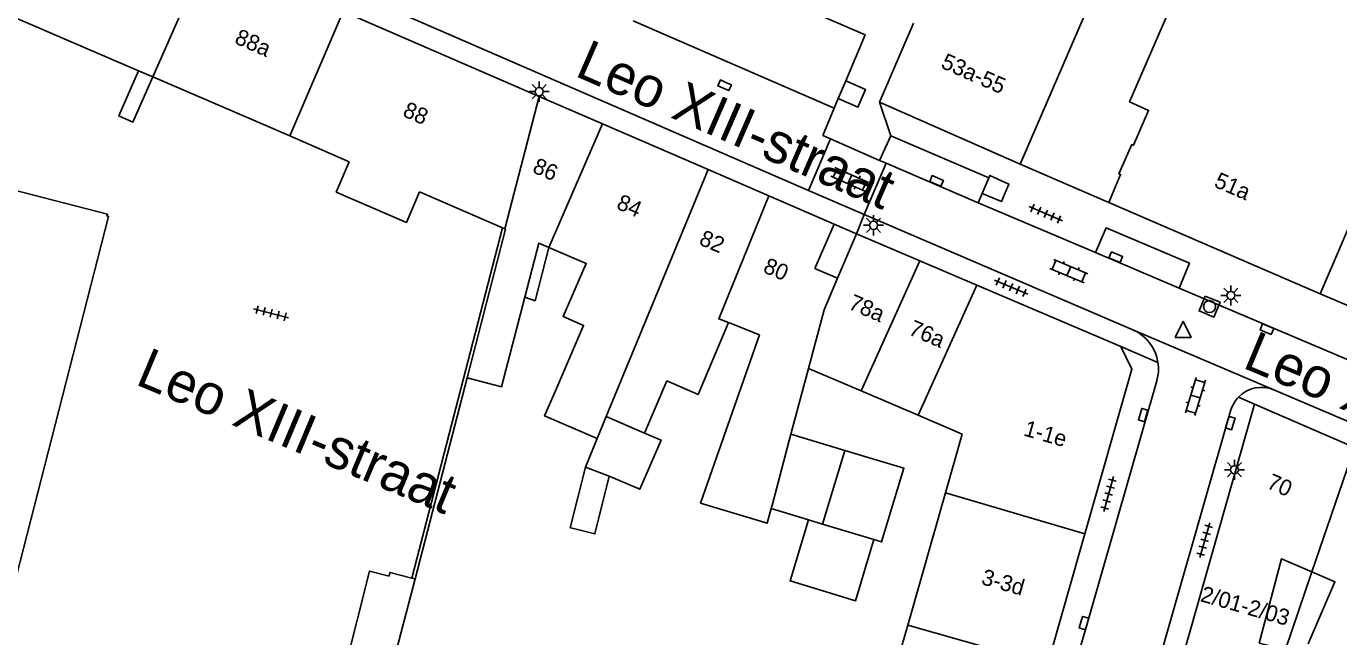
# Model space of a CAD drawing. Extents: x 132998 to 136004, y 396998 to 398512.
# Drawn here: x 133655.4 to 133737.1, y 397867.7 to 397905.7 of the extents above; entities that cross this region are included whole.
import ezdxf

# ---------------------------------------------------------------- set-up
doc = ezdxf.new("R2010")
doc.units = 0
for name, color, linetype in [('gg-afsc-muur', 7, 'Continuous'), ('gg-anno-huisnummerreeks BGT', 7, 'Continuous'), ('gg-anno-openbare ruimte label', 7, 'Continuous'), ('gg-bbg-bijgebouw', 7, 'Continuous'), ('gg-bbg-gedigitaliseerde bebouwing', 7, 'Continuous'), ('gg-bbg-gedigitaliseerde bebouwing onder overbouw', 7, 'Continuous'), ('gg-bbg-gedigitaliseerde bijgebouw', 7, 'Continuous'), ('gg-bbg-gedigitaliseerde overbouw', 7, 'Continuous'), ('gg-bbg-hoofdgebouw', 7, 'Continuous'), ('gg-bbg-luifel en loopbrug', 7, 'Continuous'), ('gg-bbg-tussenscheiding', 7, 'Continuous'), ('gg-knt-verharding', 7, 'Continuous'), ('gg-knt-verharding nz', 7, 'Continuous'), ('gt-grn-weggrens', 7, 'Continuous'), ('gt-symb-klinker verharding', 7, 'Continuous'), ('gt-symb-kolk', 7, 'Continuous'), ('gt-symb-lichtmast', 7, 'Continuous'), ('gt-symb-rioolschacht', 7, 'Continuous'), ('gt-symb-tegel verharding', 7, 'Continuous'), ('gt-symb-waterafsluiter', 7, 'Continuous')]:
    doc.layers.add(name, color=color, linetype=linetype)

# ---------------------------------------------------------------- blocks, each defined once
blk = doc.blocks.new('gt0-KOLK')
at = {"layer": 'gt-symb-kolk'}
blk.add_lwpolyline([(0, 0), (0.375, 0), (0.375, 0.4), (-0.375, 0.4), (-0.375, 0), (0, 0)], dxfattribs=at)
blk = doc.blocks.new('gt0-WAFSL')
at = {"layer": 'gt-symb-waterafsluiter'}
for p, q in [((-0.5, -0.333), (0, 0.667)), ((0, 0.667), (0.5, -0.333)), ((0.5, -0.333), (-0.5, -0.333))]:
    blk.add_line(p, q, dxfattribs=at)
blk = doc.blocks.new('gt0-KL1')
at = {"layer": 'gt-symb-klinker verharding'}
for p, q in [((-1.15, 0.3), (1.15, 0.3)), ((-1, -0.3), (-1, 0.3)), ((-0.5, 0.3), (-0.5, 0.45)), ((0, -0.3), (0, 0.3)), ((0.5, 0.3), (0.5, 0.45)), ((1, -0.3), (1, 0.3)), ((-1.15, -0.3), (1.15, -0.3)), ((-0.5, -0.45), (-0.5, -0.3)), ((0.5, -0.45), (0.5, -0.3))]:
    blk.add_line(p, q, dxfattribs=at)
blk = doc.blocks.new('gt0-RS')
at = {"layer": 'gt-symb-rioolschacht'}
blk.add_lwpolyline([(-0.5, -0.5), (0.5, -0.5), (0.5, 0.5), (-0.5, 0.5)], close=True, dxfattribs=at)
blk.add_circle((0, 0), 0.375, dxfattribs=at)
blk = doc.blocks.new('gt0-LMAST')
at = {"layer": 'gt-symb-lichtmast'}
for p, q in [((-0.182, 0.173), (-0.447, 0.438)), ((-0.005, 0.246), (-0.005, 0.621)), ((0.172, 0.173), (0.437, 0.438)), ((-0.255, -0.004), (-0.63, -0.004)), ((-0.182, -0.181), (-0.447, -0.446)), ((-0.005, -0.254), (-0.005, -0.629)), ((0.437, -0.446), (0.172, -0.181)), ((0.245, -0.004), (0.62, -0.004))]:
    blk.add_line(p, q, dxfattribs=at)
blk.add_circle((-0.005, -0.004), 0.25, dxfattribs=at)
blk = doc.blocks.new('gt0-TEG1')
at = {"layer": 'gt-symb-tegel verharding'}
for p, q in [((-1.125, 0), (1.125, 0)), ((-0.9, -0.25), (-0.9, 0.25)), ((-0.45, -0.25), (-0.45, 0.25)), ((0, -0.25), (0, 0.25)), ((0.45, -0.25), (0.45, 0.25)), ((0.9, -0.25), (0.9, 0.25))]:
    blk.add_line(p, q, dxfattribs=at)

msp = doc.modelspace()

# ---------------------------------------------------------------- linework, layer by layer
at = {"layer": 'gg-afsc-muur'}
for p, q in [((133679.408, 397871.393), (133685.048, 397893.188)), ((133679.602, 397871.344), (133682.84, 397883.858))]:
    msp.add_line(p, q, dxfattribs=at)
at = {"layer": 'gg-bbg-bijgebouw'}
msp.add_line((133679.408, 397871.393), (133679.602, 397871.344), dxfattribs=at)
msp.add_lwpolyline([(133679.408, 397871.393), (133678.042, 397871.739), (133677.985, 397871.516), (133676.773, 397871.823), (133674.481, 397862.765)], dxfattribs=at)
at = {"layer": 'gg-bbg-gedigitaliseerde bebouwing'}
for p, q in [((133735.94, 397889.08), (133738.543, 397895.113)), ((133704.496, 397890.656), (133705.69, 397893.41)), ((133682.84, 397883.858), (133685.234, 397893.108)), ((133685.048, 397893.188), (133685.202, 397893.122)), ((133685.202, 397893.122), (133685.234, 397893.108)), ((133707.08, 397892.82), (133705.899, 397890.048)), ((133705.899, 397890.048), (133704.496, 397890.656)), ((133699.121, 397887.291), (133701.049, 397886.533)), ((133701.049, 397886.533), (133697.811, 397877.297)), ((133703.007, 397880.351), (133704.093, 397884.436)), ((133704.093, 397884.436), (133707.371, 397883.039)), ((133693.898, 397880.417), (133695.27, 397883.654)), ((133707.371, 397883.039), (133710.922, 397881.526)), ((133710.922, 397881.526), (133713.673, 397880.354)), ((133712.626, 397876.693), (133713.673, 397880.354)), ((133710.274, 397868.466), (133712.626, 397876.693))]:
    msp.add_line(p, q, dxfattribs=at)
for points in [[(133679.88, 397895.416), (133679.065, 397893.525), (133674.694, 397895.409), (133675.509, 397897.3)], [(133686.435, 397888.862), (133687.306, 397892.229), (133687.943, 397891.959)], [(133687.943, 397891.959), (133690.263, 397890.975), (133688.829, 397887.658), (133690.095, 397887.111), (133688.341, 397883.051)], [(133682.84, 397883.858), (133684.996, 397883.301), (133686.435, 397888.862)], [(133695.27, 397883.654), (133697.222, 397882.81), (133699.121, 397887.291)], [(133688.341, 397883.051), (133687.664, 397881.485), (133690.94, 397880.07)], [(133697.811, 397877.297), (133697.377, 397876.06), (133701.534, 397874.804), (133701.776, 397875.716)], [(133732.159, 397867.35), (133733.543, 397872.592), (133735.438, 397871.77)], [(133735.196, 397867.293), (133736.87, 397871.148), (133735.438, 397871.77)]]:
    msp.add_lwpolyline(points, dxfattribs=at)
at = {"layer": 'gg-bbg-gedigitaliseerde bebouwing onder overbouw'}
msp.add_line((133718.97, 397865.99), (133710.274, 397868.466), dxfattribs=at)
at = {"layer": 'gg-bbg-gedigitaliseerde bijgebouw'}
for p, q in [((133706.361, 397879.338), (133703.007, 397880.351)), ((133690.94, 397880.07), (133690.209, 397878.298)), ((133701.776, 397875.716), (133704.095, 397875.015)), ((133679.602, 397871.344), (133677.179, 397862.084))]:
    msp.add_line(p, q, dxfattribs=at)
for points in [[(133691.691, 397877.724), (133693.602, 397876.932), (133694.919, 397879.975), (133693.898, 397880.417)], [(133706.361, 397879.338), (133710.038, 397878.227), (133708.652, 397873.639), (133708.173, 397873.784)], [(133690.209, 397878.298), (133689.268, 397874.52), (133689.394, 397874.489)], [(133689.394, 397874.489), (133690.799, 397874.139), (133691.691, 397877.724)], [(133708.173, 397873.784), (133707.026, 397869.984), (133702.948, 397871.216), (133704.095, 397875.015)]]:
    msp.add_lwpolyline(points, dxfattribs=at)
at = {"layer": 'gg-bbg-gedigitaliseerde overbouw'}
msp.add_line((133710.274, 397868.466), (133709.907, 397867.18), dxfattribs=at)
at = {"layer": 'gg-bbg-hoofdgebouw'}
for p, q in [((133675.124, 397906.641), (133687.321, 397901.361)), ((133710.642, 397905.928), (133708.526, 397900.998)), ((133662.39, 397902.955), (133663.277, 397902.573)), ((133663.277, 397902.573), (133671.801, 397898.899)), ((133687.321, 397901.361), (133691.273, 397899.651)), ((133717.267, 397897.142), (133708.526, 397900.998)), ((133691.273, 397899.651), (133697.844, 397896.806)), ((133671.801, 397898.899), (133675.509, 397897.3)), ((133697.844, 397896.806), (133701.622, 397895.171)), ((133679.88, 397895.416), (133685.048, 397893.188)), ((133701.622, 397895.171), (133705.69, 397893.41)), ((133722.787, 397894.752), (133735.94, 397889.08)), ((133707.08, 397892.82), (133711.029, 397891.137)), ((133711.029, 397891.137), (133714.578, 397889.624)), ((133714.578, 397889.624), (133723.55, 397885.8)), ((133738.085, 397879.523), (133731.87, 397882.22)), ((133721.304, 397874.154), (133718.97, 397865.99))]:
    msp.add_line(p, q, dxfattribs=at)
for points in [[(133654.98, 397915.36), (133651.582, 397907.615), (133662.39, 397902.955)], [(133717.267, 397897.142), (133724.576, 397914.045), (133724.423, 397914.111)], [(133722.787, 397894.752), (133723.526, 397896.507), (133723.425, 397896.551), (133724.217, 397898.365), (133724.33, 397898.323), (133725.27, 397900.479), (133724.09, 397901.023), (133729.295, 397913.028), (133735.731, 397910.211), (133734.768, 397908.013), (133742.583, 397904.592)], [(133656.898, 397860.803), (133655.779, 397861.086), (133654.993, 397857.74), (133651.477, 397858.645), (133660.53, 397893.898), (133660.426, 397893.929), (133660.451, 397894.026), (133645.874, 397897.783)], [(133723.55, 397885.8), (133724.23, 397884.39), (133721.304, 397874.154)], [(133727.331, 397866.245), (133727.382, 397866.425), (133731.87, 397882.22)]]:
    msp.add_lwpolyline(points, dxfattribs=at)
at = {"layer": 'gg-bbg-luifel en loopbrug'}
for points in [[(133662.39, 397902.955), (133661.155, 397900.145), (133662.042, 397899.763), (133663.277, 397902.573)], [(133686.435, 397888.862), (133687.075, 397888.646), (133687.943, 397891.959)], [(133735.438, 397871.77), (133733.792, 397866.948), (133732.159, 397867.35)]]:
    msp.add_lwpolyline(points, dxfattribs=at)
at = {"layer": 'gg-bbg-tussenscheiding'}
for p, q in [((133663.277, 397902.573), (133666.672, 397910.299)), ((133675.124, 397906.641), (133671.801, 397898.899)), ((133687.321, 397901.361), (133685.202, 397893.122)), ((133691.273, 397899.651), (133687.943, 397891.959)), ((133697.844, 397896.806), (133691.51, 397881.451)), ((133711.029, 397891.137), (133707.371, 397883.039)), ((133714.578, 397889.624), (133710.922, 397881.526)), ((133690.94, 397880.07), (133691.51, 397881.451)), ((133693.898, 397880.417), (133691.51, 397881.451)), ((133738.085, 397879.523), (133735.438, 397871.77)), ((133706.361, 397879.338), (133704.976, 397874.749)), ((133691.691, 397877.724), (133690.209, 397878.298)), ((133712.626, 397876.693), (133721.304, 397874.154)), ((133704.095, 397875.015), (133704.976, 397874.749)), ((133708.173, 397873.784), (133704.976, 397874.749))]:
    msp.add_line(p, q, dxfattribs=at)
for points in [[(133701.622, 397895.171), (133698.515, 397887.529), (133699.121, 397887.291)], [(133704.093, 397884.436), (133705.063, 397888.087), (133705.899, 397890.048)], [(133701.776, 397875.716), (133701.871, 397876.07), (133703.007, 397880.351)]]:
    msp.add_lwpolyline(points, dxfattribs=at)
at = {"layer": 'gg-knt-verharding'}
for p, q in [((133614.874, 397934.262), (133704.097, 397895.507)), ((133705.949, 397901.226), (133706.415, 397902.336)), ((133705.698, 397900.629), (133705.949, 397901.226)), ((133705.698, 397900.629), (133704.986, 397898.935)), ((133704.097, 397895.507), (133705.471, 397898.728)), ((133704.986, 397898.935), (133705.471, 397898.728)), ((133705.471, 397898.728), (133708.527, 397897.383)), ((133709.23, 397898.899), (133708.527, 397897.383)), ((133715.315, 397896.292), (133709.23, 397898.899)), ((133708.932, 397897.205), (133707.572, 397894.015)), ((133708.527, 397897.383), (133708.932, 397897.205)), ((133717.267, 397897.142), (133722.787, 397894.752)), ((133714.908, 397895.318), (133715.315, 397896.292)), ((133704.097, 397895.507), (133707.572, 397894.015)), ((133714.669, 397894.746), (133714.908, 397895.318)), ((133714.669, 397894.746), (133721.974, 397891.645)), ((133705.69, 397893.41), (133707.08, 397892.82)), ((133707.572, 397894.015), (133724.289, 397886.835)), ((133727.167, 397889.437), (133739.469, 397884.204)), ((133735.94, 397889.08), (133738.25, 397888.1)), ((133733.073, 397883.104), (133747.845, 397876.798))]:
    msp.add_line(p, q, dxfattribs=at)
for points in [[(133706.415, 397902.336), (133707.618, 397905.198), (133695.128, 397910.613), (133693.905, 397907.742)], [(133706.415, 397902.336), (133707.652, 397901.784), (133707.172, 397900.689), (133705.949, 397901.226)], [(133715.315, 397896.292), (133715.379, 397896.446), (133716.575, 397895.907), (133716.107, 397894.816), (133714.908, 397895.318)], [(133721.974, 397891.645), (133722.636, 397893.179), (133727.807, 397890.983), (133727.167, 397889.437)], [(133712.018, 397835.699), (133713.566, 397841.02), (133717.201, 397853.986), (133721.438, 397868.539), (133725.775, 397883.666)], [(133710.348, 397811.675), (133718.291, 397839.618), (133730.399, 397881.855)]]:
    msp.add_lwpolyline(points, dxfattribs=at)
for centre, radius, start, end in [((133723.253, 397884.418), 2.63, 8.53566, 66.80614), ((133723.275, 397884.413), 2.609, 343.3703, 8.71522), ((133732.299, 397881.272), 1.988, 67.08992, 136.06887), ((133732.305, 397881.272), 1.993, 136.17407, 162.98285)]:
    msp.add_arc(centre, radius, start, end, dxfattribs=at)
at = {"layer": 'gg-knt-verharding nz'}
for p, q in [((133693.192, 397906.067), (133705.698, 397900.629)), ((133714.669, 397894.746), (133708.932, 397897.205)), ((133721.974, 397891.645), (133727.167, 397889.437))]:
    msp.add_line(p, q, dxfattribs=at)
at = {"layer": 'gt-grn-weggrens'}
for p, q in [((133709.23, 397898.899), (133708.526, 397900.998)), ((133707.572, 397894.015), (133707.08, 397892.82)), ((133733.073, 397883.104), (133724.289, 397886.835)), ((133723.55, 397885.8), (133725.854, 397884.808)), ((133730.867, 397882.652), (133731.87, 397882.22))]:
    msp.add_line(p, q, dxfattribs=at)

# ---------------------------------------------------------------- block references
at = {"layer": 'gt-symb-klinker verharding'}
for p, rotation in [((133706.668, 397896.2), 156.22952419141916), ((133720.306, 397890.49), 157.10240897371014), ((133728.187, 397882.69), -106.98473253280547)]:
    msp.add_blockref('gt0-KL1', p, dxfattribs=dict(at, rotation=rotation))
at = {"layer": 'gt-symb-kolk'}
for p, rotation in [((133698.958, 397902.237), 156.66595872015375), ((133711.989, 397895.917), -23.462000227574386), ((133723.148, 397891.173), -23.386642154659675), ((133732.712, 397887.065), 156.8465716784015), ((133725.126, 397881.481), 74.03098346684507), ((133730.165, 397881.091), -107.03953512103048), ((133721.438, 397868.539), 73.97589034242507)]:
    msp.add_blockref('gt0-KOLK', p, dxfattribs=dict(at, rotation=rotation))
at = {"layer": 'gt-symb-lichtmast'}
for p in [(133687.337, 397901.662), (133708.15, 397893.344), (133730.396, 397888.982), (133730.62, 397878.135)]:
    msp.add_blockref('gt0-LMAST', p, dxfattribs=at)
at = {"layer": 'gt-symb-rioolschacht', "rotation": -112.82254065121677}
msp.add_blockref('gt0-RS', (133729.066, 397888.284), dxfattribs=at)
at = {"layer": 'gt-symb-tegel verharding'}
for p, rotation in [((133718.869, 397894.06), 156.61335784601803), ((133716.714, 397889.492), -23.078221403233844), ((133670.647, 397887.872), 165.51896562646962), ((133722.78, 397876.619), -105.3707254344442), ((133728.762, 397873.744), -106.13420459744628)]:
    msp.add_blockref('gt0-TEG1', p, dxfattribs=dict(at, rotation=rotation))
at = {"layer": 'gt-symb-waterafsluiter'}
msp.add_blockref('gt0-WAFSL', (133727.425, 397886.7), dxfattribs=at)

# ---------------------------------------------------------------- texts
at = {"layer": 'gg-anno-huisnummerreeks BGT'}
for s, rotation, p in [('88a', 336.6, (133668.305, 397904.689)), ('53a-55', 336.2, (133712.278, 397903.169)), ('88', 336.6, (133678.773, 397900.158)), ('86', 336.6, (133686.848, 397896.663)), ('51a', 336.7, (133729.283, 397895.762)), ('84', 336.6, (133692.075, 397894.401)), ('82', 336.6, (133697.22, 397892.173)), ('80', 336.6, (133701.205, 397890.448)), ('78a', 336.9, (133706.516, 397888.169)), ('76a', 336.9, (133710.264, 397886.571)), ('1-1e', 344, (133717.437, 397880.27)), ('70', 336.5, (133732.557, 397877.017)), ('3-3d', 344, (133714.794, 397871.022)), ('2/01-2/03', 344.1, (133728.436, 397869.96))]:
    msp.add_text(s, height=1, rotation=rotation, dxfattribs=at).set_placement(p)
at = {"layer": 'gg-anno-openbare ruimte label'}
for rotation, p in [(336.5, (133689.48, 397902.664)), (337.3, (133731.045, 397884.508)), (337.2, (133662.118, 397883.476))]:
    msp.add_text('Leo XIII-straat', height=2.5, rotation=rotation, dxfattribs=at).set_placement(p)

doc.saveas('drawing.dxf')
